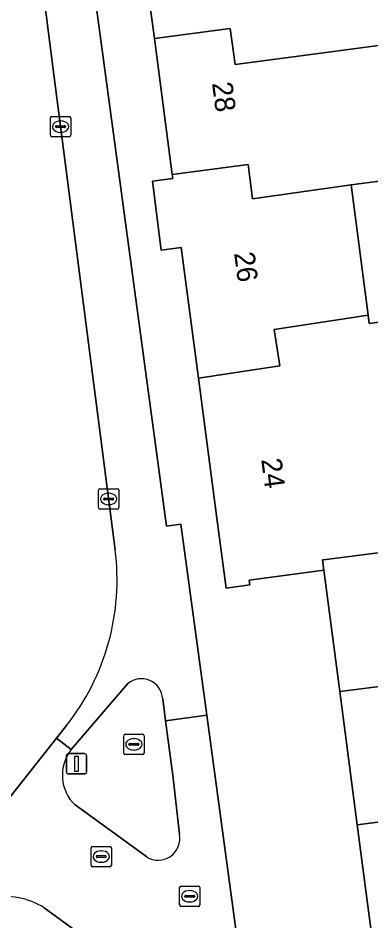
# Model space of a CAD drawing. Extents: x 158472 to 159562, y 388525 to 389606.
# Drawn here: x 159395.65 to 159412.99, y 389145.17 to 389189.55 of the extents above; entities that cross this region are included whole.
import ezdxf

# ---------------------------------------------------------------- set-up
doc = ezdxf.new("R2010")
doc.units = 0
for name, color, linetype in [('IMGEO_Brandkraan', 7, 'Continuous'), ('IMGEO_Erf', 7, 'Continuous'), ('IMGEO_Groenvoorziening', 7, 'Continuous'), ('IMGEO_Kolk', 7, 'Continuous'), ('IMGEO_Lichtmast', 7, 'Continuous'), ('IMGEO_Pand', 7, 'Continuous'), ('IMGEO_Pand_nummerreeks', 7, 'Continuous'), ('IMGEO_Rijbaan_lokaal_open', 7, 'Continuous'), ('IMGEO_Rioolput', 7, 'Continuous'), ('IMGEO_Voetpad_open', 7, 'Continuous')]:
    doc.layers.add(name, color=color, linetype=linetype)

msp = doc.modelspace()

# ---------------------------------------------------------------- linework, layer by layer
at = {"layer": 'IMGEO_Brandkraan'}
for p, q in [((159400.84, 389153.421), (159400.84, 389154.273)), ((159400.915, 389154.347), (159401.767, 389154.347)), ((159401.328, 389154.127), (159401.353, 389154.127)), ((159401.841, 389154.273), (159401.841, 389153.421)), ((159401.099, 389153.841), (159401.099, 389153.853)), ((159401.537, 389153.804), (159401.139, 389153.804)), ((159401.142, 389153.89), (159401.54, 389153.89)), ((159401.583, 389153.853), (159401.583, 389153.841)), ((159401.767, 389153.347), (159400.915, 389153.347)), ((159401.351, 389153.567), (159401.326, 389153.567))]:
    msp.add_line(p, q, dxfattribs=at)
for points in [[(159400.84, 389153.421), (159400.84, 389154.273)], [(159400.915, 389154.347), (159401.767, 389154.347)], [(159401.841, 389154.273), (159401.841, 389153.421)], [(159401.767, 389153.347), (159400.915, 389153.347)]]:
    msp.add_lwpolyline(points, dxfattribs=at)
for centre, radius, start, end in [((159400.917, 389154.271), 0.0765, 91.552, 178.448), ((159400.917, 389154.271), 0.0765, 91.552, 178.448), ((159401.765, 389154.271), 0.0765, 1.552, 88.448), ((159401.765, 389154.271), 0.0765, 1.552, 88.448), ((159401.139, 389153.85), 0.0403, 85.8775, 175.7526), ((159401.136, 389153.84), 0.0366, 178.938, 274.7102), ((159401.54, 389153.847), 0.043, 264.8664, 352.4533), ((159401.544, 389153.852), 0.0386, 1.7309, 96.639), ((159400.917, 389153.423), 0.0765, 181.552, 268.448), ((159400.917, 389153.423), 0.0765, 181.552, 268.448), ((159401.765, 389153.423), 0.0765, 271.552, 358.448), ((159401.765, 389153.423), 0.0765, 271.552, 358.448)]:
    msp.add_arc(centre, radius, start, end, dxfattribs=at)
for centre, major_axis, ratio, start_param, end_param in [((159401.327, 389153.847), (-0.387, 0.002), 0.722429, 4.712389, 7.853982), ((159401.352, 389153.847), (-0.39, 0.002), 0.717154, 1.570796, 4.712389)]:
    msp.add_ellipse(centre, major_axis=major_axis, ratio=ratio, start_param=start_param, end_param=end_param, dxfattribs=at)
at = {"layer": 'IMGEO_Erf'}
for points in [[(159398.564, 389196.965), (159402.945, 389164.574), (159403.645, 389164.676), (159404.922, 389155.278), (159406.712, 389142.099)], [(159413.198, 389143.18), (159412.316, 389149.895), (159411.455, 389156.441), (159410.703, 389162.162), (159410.671, 389162.402), (159407.004, 389161.916), (159407.035, 389161.68), (159405.869, 389161.527), (159405.417, 389164.971), (159404.514, 389171.84), (159403.668, 389178.275), (159402.677, 389178.145), (159402.261, 389181.527), (159403.252, 389181.657), (159403.225, 389181.865), (159402.347, 389188.546), (159402.093, 389190.481)], [(159416.05, 389181.876), (159412.014, 389181.346), (159412.856, 389174.939), (159412.909, 389174.535), (159416.01, 389174.942)]]:
    msp.add_lwpolyline(points, dxfattribs=at)
at = {"layer": 'IMGEO_Groenvoorziening'}
msp.add_lwpolyline([(159398.756, 389144.476), (159396.928, 389145.814)], dxfattribs=at)
msp.add_arc((159394.967, 389142.662), 3.713, 58.1156, 100.0677, dxfattribs=at)
at = {"layer": 'IMGEO_Kolk'}
for p, q in [((159397.312, 389184.709), (159398.164, 389184.709)), ((159397.237, 389183.783), (159397.237, 389184.635)), ((159397.539, 389184.252), (159397.937, 389184.252)), ((159397.725, 389184.489), (159397.75, 389184.489)), ((159398.238, 389184.635), (159398.238, 389183.783)), ((159397.496, 389184.203), (159397.496, 389184.215)), ((159397.934, 389184.166), (159397.536, 389184.166)), ((159397.748, 389183.929), (159397.723, 389183.929)), ((159397.98, 389184.215), (159397.98, 389184.203)), ((159398.164, 389183.709), (159397.312, 389183.709)), ((159399.599, 389165.481), (159399.599, 389166.333)), ((159399.674, 389166.407), (159400.526, 389166.407)), ((159400.087, 389166.187), (159400.112, 389166.187)), ((159400.6, 389166.333), (159400.6, 389165.481)), ((159399.858, 389165.901), (159399.858, 389165.913)), ((159400.296, 389165.864), (159399.898, 389165.864)), ((159399.901, 389165.95), (159400.299, 389165.95)), ((159400.11, 389165.627), (159400.085, 389165.627)), ((159400.342, 389165.913), (159400.342, 389165.901)), ((159400.526, 389165.407), (159399.674, 389165.407)), ((159403.585, 389145.954), (159403.585, 389146.806)), ((159403.66, 389146.88), (159404.512, 389146.88)), ((159404.073, 389146.66), (159404.098, 389146.66)), ((159404.586, 389146.806), (159404.586, 389145.954)), ((159403.844, 389146.374), (159403.844, 389146.386)), ((159404.282, 389146.337), (159403.884, 389146.337)), ((159403.887, 389146.423), (159404.285, 389146.423)), ((159404.096, 389146.1), (159404.071, 389146.1)), ((159404.328, 389146.386), (159404.328, 389146.374)), ((159404.512, 389145.88), (159403.66, 389145.88))]:
    msp.add_line(p, q, dxfattribs=at)
for points in [[(159397.312, 389184.709), (159398.164, 389184.709)], [(159397.237, 389183.783), (159397.237, 389184.635)], [(159398.238, 389184.635), (159398.238, 389183.783)], [(159398.164, 389183.709), (159397.312, 389183.709)], [(159399.599, 389165.481), (159399.599, 389166.333)], [(159399.674, 389166.407), (159400.526, 389166.407)], [(159400.6, 389166.333), (159400.6, 389165.481)], [(159400.526, 389165.407), (159399.674, 389165.407)], [(159403.585, 389145.954), (159403.585, 389146.806)], [(159403.66, 389146.88), (159404.512, 389146.88)], [(159404.586, 389146.806), (159404.586, 389145.954)], [(159404.512, 389145.88), (159403.66, 389145.88)]]:
    msp.add_lwpolyline(points, dxfattribs=at)
for centre, radius, start, end in [((159397.314, 389184.633), 0.0765, 91.552, 178.448), ((159397.314, 389184.633), 0.0765, 91.552, 178.448), ((159398.162, 389184.633), 0.0765, 1.552, 88.448), ((159398.162, 389184.633), 0.0765, 1.552, 88.448), ((159397.536, 389184.212), 0.0403, 85.8775, 175.7526), ((159397.941, 389184.214), 0.0386, 1.7309, 96.639), ((159397.533, 389184.202), 0.0366, 178.938, 274.7102), ((159397.937, 389184.209), 0.043, 264.8664, 352.4533), ((159397.314, 389183.785), 0.0765, 181.552, 268.448), ((159397.314, 389183.785), 0.0765, 181.552, 268.448), ((159398.162, 389183.785), 0.0765, 271.552, 358.448), ((159398.162, 389183.785), 0.0765, 271.552, 358.448), ((159399.676, 389166.331), 0.0765, 91.552, 178.448), ((159399.676, 389166.331), 0.0765, 91.552, 178.448), ((159400.524, 389166.331), 0.0765, 1.552, 88.448), ((159400.524, 389166.331), 0.0765, 1.552, 88.448), ((159399.898, 389165.91), 0.0403, 85.8775, 175.7526), ((159399.895, 389165.9), 0.0366, 178.938, 274.7102), ((159400.299, 389165.907), 0.043, 264.8664, 352.4533), ((159400.303, 389165.912), 0.0386, 1.7309, 96.639), ((159399.676, 389165.483), 0.0765, 181.552, 268.448), ((159399.676, 389165.483), 0.0765, 181.552, 268.448), ((159400.524, 389165.483), 0.0765, 271.552, 358.448), ((159400.524, 389165.483), 0.0765, 271.552, 358.448), ((159403.662, 389146.804), 0.0765, 91.552, 178.448), ((159403.662, 389146.804), 0.0765, 91.552, 178.448), ((159404.51, 389146.804), 0.0765, 1.552, 88.448), ((159404.51, 389146.804), 0.0765, 1.552, 88.448), ((159403.884, 389146.383), 0.0403, 85.8775, 175.7526), ((159403.881, 389146.373), 0.0366, 178.938, 274.7102), ((159404.285, 389146.38), 0.043, 264.8664, 352.4533), ((159404.289, 389146.385), 0.0386, 1.7309, 96.639), ((159403.662, 389145.956), 0.0765, 181.552, 268.448), ((159403.662, 389145.956), 0.0765, 181.552, 268.448), ((159404.51, 389145.956), 0.0765, 271.552, 358.448), ((159404.51, 389145.956), 0.0765, 271.552, 358.448)]:
    msp.add_arc(centre, radius, start, end, dxfattribs=at)
for centre, major_axis, ratio, start_param, end_param in [((159397.724, 389184.209), (-0.387, 0.002), 0.722429, 4.712389, 7.853982), ((159397.749, 389184.209), (-0.39, 0.002), 0.717154, 1.570796, 4.712389), ((159400.086, 389165.907), (-0.387, 0.002), 0.722429, 4.712389, 7.853982), ((159400.111, 389165.907), (-0.39, 0.002), 0.717154, 1.570796, 4.712389), ((159404.072, 389146.38), (-0.387, 0.002), 0.722429, 4.712389, 7.853982), ((159404.097, 389146.38), (-0.39, 0.002), 0.717154, 1.570796, 4.712389)]:
    msp.add_ellipse(centre, major_axis=major_axis, ratio=ratio, start_param=start_param, end_param=end_param, dxfattribs=at)
at = {"layer": 'IMGEO_Lichtmast'}
for p, q in [((159398.026, 389152.491), (159398.026, 389153.291)), ((159398.026, 389153.291), (159398.026, 389152.491)), ((159398.126, 389153.391), (159398.916, 389153.391)), ((159398.916, 389153.391), (159398.126, 389153.391)), ((159399.016, 389153.291), (159399.016, 389152.491)), ((159399.016, 389152.491), (159399.016, 389153.291)), ((159398.916, 389152.391), (159398.126, 389152.391)), ((159398.126, 389152.391), (159398.916, 389152.391))]:
    msp.add_line(p, q, dxfattribs=at)
msp.add_lwpolyline([(159398.446, 389153.266), (159398.596, 389153.266), (159398.596, 389152.516), (159398.446, 389152.516), (159398.446, 389153.266)], dxfattribs=at)
for centre, start, end in [((159398.126, 389153.291), 90, 180), ((159398.126, 389153.291), 90, 180), ((159398.916, 389153.291), 0, 90), ((159398.916, 389153.291), 360, 90), ((159398.126, 389152.491), 180, 270), ((159398.126, 389152.491), 180, 270), ((159398.916, 389152.491), 270, 0), ((159398.916, 389152.491), 270, 0)]:
    msp.add_arc(centre, 0.1, start, end, dxfattribs=at)
at = {"layer": 'IMGEO_Pand'}
for points in [[(159412.955, 389194.735), (159410.301, 389194.376), (159405.512, 389193.728), (159405.27, 389195.516), (159401.498, 389195.005), (159401.51, 389194.913), (159400.392, 389194.77), (159400.992, 389190.34), (159402.093, 389190.481), (159402.347, 389188.546), (159406.078, 389189.037), (159406.311, 389187.268), (159411.152, 389187.904), (159414.707, 389188.371), (159415.188, 389188.435), (159414.336, 389194.92)], [(159415.188, 389188.435), (159414.707, 389188.371), (159411.152, 389187.904), (159406.311, 389187.268), (159406.078, 389189.037), (159402.347, 389188.546), (159403.225, 389181.865), (159406.95, 389182.35), (159407.174, 389180.665), (159412.014, 389181.346), (159416.05, 389181.876)], [(159412.014, 389181.346), (159407.174, 389180.665), (159406.95, 389182.35), (159403.225, 389181.865), (159403.252, 389181.657), (159402.261, 389181.527), (159402.677, 389178.145), (159403.668, 389178.275), (159404.514, 389171.84), (159408.504, 389172.448), (159408.232, 389174.235), (159412.856, 389174.939)], [(159418.449, 389169.389), (159416.773, 389169.233), (159416.01, 389174.942), (159412.909, 389174.535), (159412.856, 389174.939), (159408.232, 389174.235), (159408.504, 389172.448), (159404.514, 389171.84), (159405.417, 389164.971), (159405.869, 389161.527), (159407.035, 389161.68), (159407.004, 389161.916), (159410.671, 389162.402), (159410.605, 389162.909), (159410.665, 389162.917), (159414.232, 389163.375), (159414.146, 389165.129), (159418.934, 389165.758)], [(159418.934, 389165.758), (159414.146, 389165.129), (159414.232, 389163.375), (159410.665, 389162.917), (159410.605, 389162.909), (159410.671, 389162.402), (159410.703, 389162.162), (159411.455, 389156.441), (159416.669, 389157.098), (159416.444, 389158.878), (159419.881, 389159.311), (159421.926, 389159.569), (159421.564, 389162.436), (159419.504, 389162.177), (159419.032, 389165.771)], [(159420.74, 389152.779), (159419.881, 389159.311), (159416.444, 389158.878), (159416.669, 389157.098), (159411.455, 389156.441), (159412.316, 389149.895), (159417.536, 389150.56), (159417.31, 389152.341)], [(159421.601, 389146.223), (159420.74, 389152.779), (159417.31, 389152.341), (159417.536, 389150.56), (159412.316, 389149.895), (159413.198, 389143.18), (159416.68, 389143.63), (159416.659, 389143.798), (159418.215, 389143.991), (159417.994, 389145.775)]]:
    msp.add_lwpolyline(points, close=True, dxfattribs=at)
at = {"layer": 'IMGEO_Rijbaan_lokaal_open'}
for points in [[(159400.42, 389163.409), (159397.36, 389187.156), (159395.749, 389199.768)], [(159421.753, 389135.418), (159411.432, 389134.013), (159410.823, 389137.701), (159408.505, 389137.355), (159407.792, 389142.261), (159406.712, 389142.099), (159404.922, 389155.278), (159402.899, 389155.005), (159403.247, 389152.328), (159403.575, 389149.43)], [(159392.55, 389147.845), (159397.54, 389154.156), (159398.024, 389154.767)], [(159398.263, 389153.588), (159397.54, 389154.156), (159392.55, 389147.845)], [(159401.969, 389148.316), (159398.453, 389150.866)], [(159396.928, 389145.814), (159398.756, 389144.476), (159399.707, 389143.781), (159402.443, 389141.779)]]:
    msp.add_lwpolyline(points, dxfattribs=at)
for centre, radius, start, end in [((159388.965, 389161.932), 11.55, 321.66, 7.3478), ((159399.852, 389152.331), 2.026, 141.6574, 226.3283), ((159402.535, 389149.214), 1.062, 237.7648, 11.7293), ((159394.967, 389142.662), 3.713, 58.1156, 100.0677)]:
    msp.add_arc(centre, radius, start, end, dxfattribs=at)
at = {"layer": 'IMGEO_Rioolput'}
for p, q in [((159399.235, 389147.906), (159399.235, 389148.758)), ((159399.31, 389148.832), (159400.162, 389148.832)), ((159400.236, 389148.758), (159400.236, 389147.906)), ((159399.494, 389148.326), (159399.494, 389148.338)), ((159399.932, 389148.289), (159399.534, 389148.289)), ((159399.537, 389148.375), (159399.935, 389148.375)), ((159399.723, 389148.612), (159399.748, 389148.612)), ((159399.978, 389148.338), (159399.978, 389148.326)), ((159399.746, 389148.052), (159399.721, 389148.052)), ((159400.162, 389147.832), (159399.31, 389147.832))]:
    msp.add_line(p, q, dxfattribs=at)
for points in [[(159399.235, 389147.906), (159399.235, 389148.758)], [(159399.31, 389148.832), (159400.162, 389148.832)], [(159400.236, 389148.758), (159400.236, 389147.906)], [(159400.162, 389147.832), (159399.31, 389147.832)]]:
    msp.add_lwpolyline(points, dxfattribs=at)
for centre, radius, start, end in [((159399.312, 389148.756), 0.0765, 91.552, 178.448), ((159399.312, 389148.756), 0.0765, 91.552, 178.448), ((159400.16, 389148.756), 0.0765, 1.552, 88.448), ((159400.16, 389148.756), 0.0765, 1.552, 88.448), ((159399.534, 389148.335), 0.0403, 85.8775, 175.7526), ((159399.531, 389148.325), 0.0366, 178.938, 274.7102), ((159399.935, 389148.332), 0.043, 264.8664, 352.4533), ((159399.939, 389148.337), 0.0386, 1.7309, 96.639), ((159399.312, 389147.908), 0.0765, 181.552, 268.448), ((159399.312, 389147.908), 0.0765, 181.552, 268.448), ((159400.16, 389147.908), 0.0765, 271.552, 358.448), ((159400.16, 389147.908), 0.0765, 271.552, 358.448)]:
    msp.add_arc(centre, radius, start, end, dxfattribs=at)
for centre, major_axis, ratio, start_param, end_param in [((159399.722, 389148.332), (-0.387, 0.002), 0.722429, 4.712389, 7.853982), ((159399.747, 389148.332), (-0.39, 0.002), 0.717154, 1.570796, 4.712389)]:
    msp.add_ellipse(centre, major_axis=major_axis, ratio=ratio, start_param=start_param, end_param=end_param, dxfattribs=at)
at = {"layer": 'IMGEO_Voetpad_open'}
for points in [[(159402.758, 389156.086), (159402.899, 389155.005), (159404.922, 389155.278), (159403.645, 389164.676), (159402.945, 389164.574), (159398.564, 389196.965), (159396.789, 389207.705), (159396.315, 389210.418), (159395.972, 389210.374), (159390.7, 389224.866)], [(159395.749, 389199.768), (159397.36, 389187.156), (159400.42, 389163.409)], [(159398.024, 389154.767), (159397.54, 389154.156), (159398.263, 389153.588), (159401.047, 389156.842)], [(159401.047, 389156.842), (159398.263, 389153.588)], [(159403.575, 389149.43), (159403.247, 389152.328), (159402.899, 389155.005), (159402.758, 389156.086)], [(159398.453, 389150.866), (159401.969, 389148.316)]]:
    msp.add_lwpolyline(points, dxfattribs=at)
for centre, radius, start, end in [((159388.965, 389161.932), 11.55, 321.66, 7.3478), ((159401.704, 389156.015), 1.056, 3.8683, 128.4555), ((159401.704, 389156.015), 1.056, 3.8683, 128.4555), ((159399.852, 389152.331), 2.026, 141.6574, 226.3283), ((159402.535, 389149.214), 1.062, 237.7648, 11.7293)]:
    msp.add_arc(centre, radius, start, end, dxfattribs=at)

# ---------------------------------------------------------------- texts
at = {"layer": 'IMGEO_Pand_nummerreeks'}
for s, rotation, p in [('28', 277.4883, (159405.177, 389186.351)), ('26', 277.3279, (159406.264, 389177.995)), ('24', 277.6602, (159407.593, 389167.851))]:
    msp.add_text(s, height=1, rotation=rotation, dxfattribs=at).set_placement(p)

doc.saveas('drawing.dxf')
